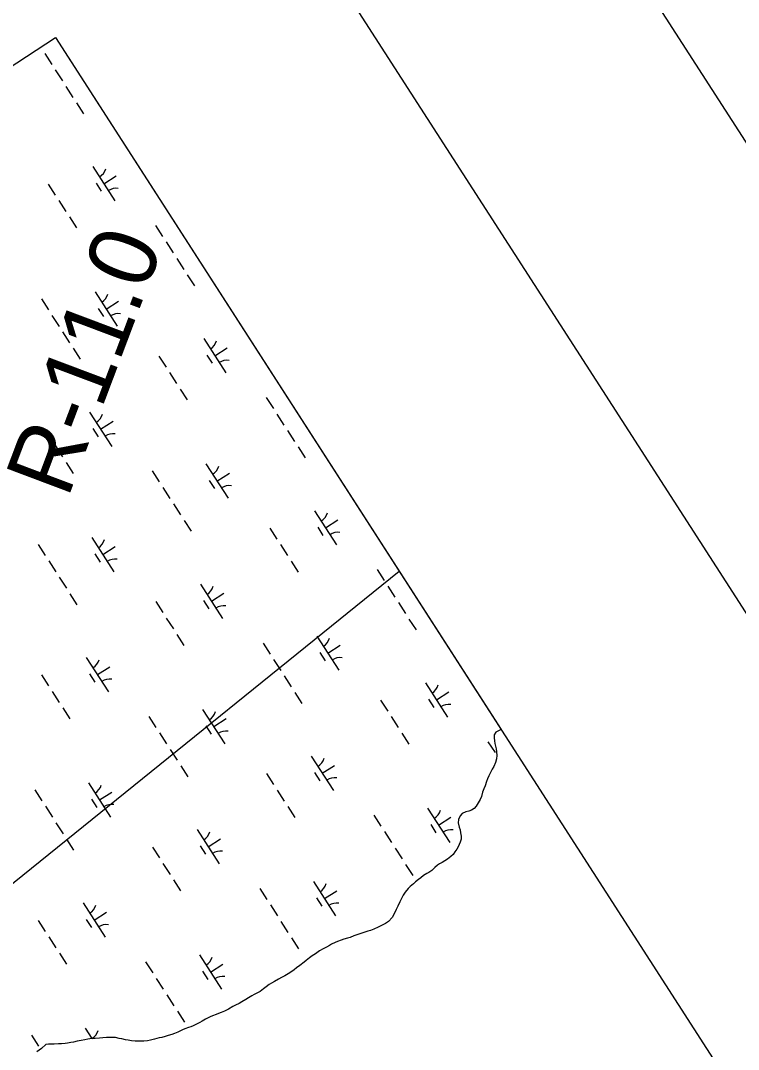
# Model space of a CAD drawing. Extents: x 3937982 to 3958556, y 219448 to 241894.
# Drawn here: x 3948955 to 3949835, y 238273 to 239535 of the extents above; entities that cross this region are included whole.
import ezdxf

# ---------------------------------------------------------------- set-up
doc = ezdxf.new("R2010")
doc.units = 0
for name, color, linetype in [('G-ANNO-NPLT', 7, 'Continuous'), ('V-ANNO-SYMB', 7, 'Continuous'), ('V-GRID-FRAM', 7, 'Continuous'), ('V-RIVR-RANG-IDEN', 7, 'Continuous'), ('V-TOPO-SHOR', 7, 'Continuous'), ('V-UTIL-LINE', 7, 'Continuous'), ('V-WETL-SWMP', 7, 'Continuous')]:
    doc.layers.add(name, color=color, linetype=linetype)

msp = doc.modelspace()

# ---------------------------------------------------------------- linework, layer by layer
at = {"layer": 'G-ANNO-NPLT'}
msp.add_lwpolyline([(3938227.293, 235108.722), (3948150.136, 219692.877), (3958310.581, 226232.933), (3948387.738, 241648.778)], close=True, dxfattribs=at)
at = {"layer": 'V-ANNO-SYMB'}
msp.add_lwpolyline([(3939234.332, 234121.63), (3948187.407, 220212.388), (3957822.273, 226414.141), (3948869.197, 240323.382), (3939234.332, 234121.63)], dxfattribs=at)
at = {"layer": 'V-GRID-FRAM'}
msp.add_lwpolyline([(3948998.173, 239513.74), (3957109.469, 226912.286), (3949780.097, 222173.81), (3941699.799, 234772.334), (3948998.173, 239513.74)], dxfattribs=at)
at = {"layer": 'V-TOPO-SHOR'}
for points in [[(3949544.286, 238665.316), (3949541.798, 238663.949), (3949538.058, 238661.674), (3949535.78, 238658.665), (3949535.858, 238654.926), (3949536.184, 238651.024), (3949536.587, 238648.016), (3949537.319, 238644.681), (3949538.211, 238641.347), (3949538.861, 238637.933), (3949539.102, 238633.055), (3949538.695, 238629.072), (3949537.636, 238624.681), (3949535.357, 238619.884), (3949533.323, 238616.552), (3949531.451, 238612.407), (3949529.256, 238608.344), (3949527.707, 238604.522), (3949526.569, 238601.514), (3949524.615, 238595.904), (3949523.232, 238592.328)], [(3949523.232, 238592.328), (3949521.604, 238588.183), (3949520.138, 238582.899), (3949518.674, 238579.078), (3949516.314, 238575.015), (3949513.873, 238571.111), (3949511.352, 238568.348), (3949508.018, 238566.237), (3949504.684, 238564.936), (3949501.188, 238563.964), (3949496.633, 238561.932), (3949494.194, 238559.169), (3949492.24, 238554.698), (3949491.669, 238550.471), (3949492.967, 238545.429), (3949493.942, 238542.095), (3949494.755, 238538.273), (3949495.419, 238534.468), (3949495.4, 238530.696), (3949494.1, 238527.038), (3949492.959, 238524.112), (3949491.738, 238521.349), (3949489.866, 238518.179), (3949487.753, 238515.008), (3949485.394, 238511.92), (3949482.791, 238509.481), (3949478.561, 238506.23), (3949475.553, 238504.119), (3949471.893, 238502.087), (3949468.803, 238500.381), (3949466.364, 238498.593), (3949462.947, 238495.749), (3949459.288, 238492.337), (3949455.872, 238489.736), (3949453.189, 238488.356), (3949449.203, 238485.916), (3949445.867, 238483.154), (3949443.102, 238481.042), (3949439.443, 238478.116), (3949436.76, 238475.922), (3949433.018, 238472.672), (3949430.333, 238469.989), (3949426.755, 238465.682), (3949424.396, 238462.024), (3949421.873, 238457.066), (3949420.247, 238453.896), (3949417.885, 238448.612), (3949415.77, 238444.303), (3949412.515, 238437.557), (3949410.807, 238434.712), (3949406.414, 238429.51), (3949402.675, 238427.235), (3949398.446, 238424.962), (3949393.647, 238422.768), (3949388.443, 238420.331), (3949384.132, 238418.707), (3949380.962, 238417.814), (3949376.245, 238416.19), (3949372.344, 238414.89), (3949367.302, 238413.266), (3949363.724, 238411.967), (3949359.333, 238410.179), (3949356.243, 238409.286), (3949351.526, 238407.826), (3949348.112, 238406.689), (3949343.965, 238405.063), (3949340.954, 238403.765), (3949336.645, 238401.653), (3949333.88, 238400.189), (3949330.464, 238398.241), (3949326.399, 238395.966), (3949321.926, 238393.527), (3949316.884, 238390.115), (3949312.573, 238387.352), (3949309.565, 238385.079), (3949305.417, 238381.909), (3949302.814, 238379.795), (3949297.61, 238375.734), (3949293.707, 238372.807), (3949290.614, 238370.45), (3949286.549, 238367.446), (3949283.377, 238365.25), (3949279.23, 238363.139), (3949275.082, 238360.863), (3949271.586, 238358.914), (3949266.706, 238356.233), (3949263.046, 238354.201), (3949260.202, 238352.495), (3949256.296, 238349.489), (3949253.126, 238347.052), (3949248.897, 238343.881), (3949245.886, 238342.257), (3949241.741, 238339.982), (3949238.974, 238338.358), (3949234.745, 238335.839), (3949231.413, 238333.807), (3949226.696, 238331.208), (3949223.198, 238329.259), (3949218.646, 238326.822), (3949215.555, 238325.198), (3949210.105, 238322.109)], [(3949210.105, 238322.109), (3949205.471, 238319.754), (3949201.242, 238317.966), (3949198.151, 238316.991), (3949195.225, 238315.693), (3949190.672, 238313.825), (3949187.907, 238312.606), (3949181.97, 238309.682), (3949177.823, 238307.325), (3949174.976, 238305.782), (3949170.911, 238303.671), (3949167.007, 238301.639), (3949164.243, 238300.421), (3949161.07, 238299.446), (3949156.761, 238297.904), (3949153.917, 238296.685), (3949148.141, 238293.841), (3949144.076, 238292.298), (3949140.662, 238291.08), (3949136.107, 238289.618), (3949132.691, 238288.645), (3949128.464, 238287.508), (3949125.212, 238286.777), (3949119.52, 238285.153), (3949114.64, 238284.098), (3949111.144, 238283.449), (3949106.348, 238283.046), (3949103.014, 238282.722), (3949099.761, 238282.804), (3949095.942, 238282.806), (3949091.307, 238283.377), (3949087.162, 238283.947), (3949083.99, 238284.68), (3949079.601, 238285.659), (3949076.267, 238286.31), (3949071.796, 238287.205), (3949068.218, 238287.533), (3949063.991, 238287.453), (3949060.577, 238287.291), (3949056.022, 238287.131), (3949051.959, 238286.726), (3949046.673, 238286.322), (3949042.851, 238285.999), (3949037.648, 238285.35), (3949033.99, 238284.539), (3949029.599, 238283.728), (3949024.8, 238282.753), (3949020.248, 238281.78), (3949017.157, 238281.049), (3949012.93, 238280.238), (3949009.84, 238279.832), (3949005.451, 238279.591), (3949001.791, 238279.429), (3948996.425, 238279.025), (3948993.091, 238279.025), (3948989.757, 238279.109), (3948986.343, 238278.786)], [(3948986.343, 238278.786), (3948980.924, 238273.952), (3948975.378, 238269.828)]]:
    msp.add_lwpolyline(points, dxfattribs=at)
at = {"layer": 'V-UTIL-LINE'}
msp.add_lwpolyline([(3947189.215, 237056.732), (3949419.332, 238859.441)], dxfattribs=at)
at = {"layer": 'V-WETL-SWMP'}
for p, q in [((3948664.613, 239297.042), (3948998.173, 239513.74)), ((3948998.173, 239513.74), (3949544.286, 238665.316)), ((3948984.925, 239494.238), (3948993.585, 239480.784)), ((3948997.915, 239474.058), (3949006.575, 239460.604)), ((3949010.905, 239453.877), (3949019.565, 239440.423)), ((3949023.894, 239433.696), (3949032.554, 239420.242)), ((3949044.052, 239355.505), (3949071.114, 239313.462)), ((3949057.583, 239334.484), (3949072.718, 239344.226)), ((3948989.186, 239334.108), (3948997.846, 239320.654)), ((3949047.848, 239335.353), (3949054.343, 239325.262)), ((3949002.176, 239313.927), (3949010.836, 239300.473)), ((3949015.165, 239293.747), (3949023.825, 239280.293)), ((3949120.753, 239283.22), (3949129.413, 239269.766)), ((3949133.743, 239263.039), (3949142.402, 239249.585)), ((3949146.732, 239242.859), (3949155.392, 239229.405)), ((3949159.722, 239222.678), (3949168.382, 239209.224)), ((3949046.75, 239201.785), (3949073.813, 239159.742)), ((3948980.885, 239193.191), (3948989.545, 239179.737)), ((3949060.282, 239180.764), (3949075.417, 239190.506)), ((3948993.875, 239173.01), (3949002.535, 239159.556)), ((3949050.546, 239181.633), (3949057.041, 239171.543)), ((3949006.865, 239152.829), (3949015.525, 239139.375)), ((3949179.88, 239144.487), (3949206.942, 239102.444)), ((3949019.855, 239132.648), (3949028.515, 239119.194)), ((3949125.014, 239123.09), (3949133.673, 239109.636)), ((3949183.676, 239124.334), (3949190.171, 239114.244)), ((3949193.411, 239123.465), (3949208.546, 239133.208)), ((3949138.003, 239102.909), (3949146.663, 239089.455)), ((3949150.993, 239082.728), (3949159.653, 239069.274)), ((3949256.58, 239072.202), (3949265.24, 239058.748)), ((3949040.012, 239054.457), (3949067.075, 239012.414)), ((3949269.57, 239052.021), (3949278.23, 239038.567)), ((3949043.808, 239034.305), (3949050.303, 239024.215)), ((3949053.543, 239033.436), (3949068.679, 239043.178)), ((3948985.146, 239033.06), (3948993.806, 239019.606)), ((3949282.56, 239031.84), (3949291.22, 239018.386)), ((3948998.136, 239012.88), (3949006.796, 238999.426)), ((3949295.55, 239011.66), (3949304.21, 238998.206)), ((3949011.126, 238992.699), (3949019.786, 238979.245)), ((3949182.578, 238990.767), (3949209.641, 238948.724)), ((3949116.713, 238982.172), (3949125.373, 238968.718)), ((3949196.109, 238969.746), (3949211.245, 238979.488)), ((3949129.703, 238961.992), (3949138.363, 238948.538)), ((3949186.374, 238970.615), (3949192.869, 238960.524)), ((3949142.693, 238941.811), (3949151.353, 238928.357)), ((3949315.707, 238933.469), (3949342.77, 238891.425)), ((3949155.683, 238921.63), (3949164.343, 238908.176)), ((3949329.239, 238912.447), (3949344.374, 238922.189)), ((3949260.841, 238912.072), (3949269.501, 238898.618)), ((3949319.503, 238913.316), (3949325.998, 238903.226)), ((3949042.711, 238900.738), (3949069.773, 238858.694)), ((3948976.846, 238892.143), (3948985.506, 238878.689)), ((3949056.242, 238879.716), (3949071.378, 238889.459)), ((3949273.831, 238891.891), (3949282.491, 238878.437)), ((3948989.836, 238871.962), (3948998.496, 238858.508)), ((3949046.507, 238880.585), (3949053.002, 238870.495)), ((3949286.821, 238871.71), (3949295.481, 238858.256)), ((3949392.408, 238861.184), (3949401.068, 238847.73)), ((3949002.826, 238851.781), (3949011.486, 238838.327)), ((3949175.84, 238843.439), (3949202.902, 238801.396)), ((3949189.371, 238822.418), (3949204.507, 238832.16)), ((3949405.398, 238841.003), (3949414.058, 238827.549)), ((3949015.816, 238831.601), (3949024.476, 238818.147)), ((3949120.974, 238822.042), (3949129.634, 238808.588)), ((3949179.636, 238823.287), (3949186.131, 238813.196)), ((3949418.388, 238820.822), (3949427.048, 238807.368)), ((3949133.964, 238801.861), (3949142.624, 238788.407)), ((3949431.378, 238800.641), (3949440.038, 238787.187)), ((3949146.954, 238781.681), (3949155.614, 238768.227)), ((3949252.541, 238771.154), (3949261.201, 238757.7)), ((3949318.406, 238779.749), (3949345.468, 238737.706)), ((3949322.202, 238759.597), (3949328.697, 238749.506)), ((3949331.937, 238758.727), (3949347.073, 238768.47)), ((3949035.973, 238753.41), (3949063.035, 238711.366)), ((3949265.531, 238750.973), (3949274.191, 238737.519)), ((3948981.107, 238732.013), (3948989.767, 238718.559)), ((3949039.769, 238733.257), (3949046.264, 238723.167)), ((3949049.504, 238732.388), (3949064.64, 238742.13)), ((3949278.521, 238730.793), (3949287.181, 238717.339)), ((3949451.535, 238722.45), (3949478.598, 238680.407)), ((3948994.097, 238711.832), (3949002.757, 238698.378)), ((3949291.511, 238710.612), (3949300.171, 238697.158)), ((3949465.066, 238701.429), (3949480.202, 238711.171)), ((3949396.669, 238701.053), (3949405.329, 238687.599)), ((3949455.331, 238702.298), (3949461.826, 238692.208)), ((3949007.087, 238691.651), (3949015.747, 238678.197)), ((3949112.674, 238681.125), (3949121.334, 238667.671)), ((3949178.539, 238689.719), (3949205.601, 238647.676)), ((3949409.659, 238680.873), (3949418.319, 238667.419)), ((3949182.335, 238669.567), (3949188.83, 238659.477)), ((3949192.07, 238668.698), (3949207.206, 238678.44)), ((3949125.664, 238660.944), (3949134.324, 238647.49)), ((3949422.649, 238660.692), (3949431.309, 238647.238)), ((3949538.057, 238661.674), (3949535.78, 238658.666)), ((3949535.78, 238658.666), (3949535.859, 238654.926)), ((3949541.798, 238663.949), (3949538.057, 238661.674)), ((3949544.286, 238665.316), (3949541.798, 238663.949)), ((3949528.236, 238650.165), (3949536.896, 238636.711)), ((3949535.859, 238654.926), (3949536.183, 238651.024)), ((3949536.183, 238651.024), (3949536.588, 238648.015)), ((3949536.588, 238648.015), (3949537.319, 238644.682)), ((3949537.319, 238644.682), (3949538.212, 238641.348)), ((3949138.654, 238640.763), (3949147.314, 238627.309)), ((3949311.668, 238632.421), (3949338.73, 238590.378)), ((3949538.212, 238641.348), (3949538.861, 238637.933)), ((3949539.103, 238633.055), (3949538.694, 238629.071)), ((3949538.861, 238637.933), (3949539.103, 238633.055)), ((3949151.644, 238620.582), (3949160.303, 238607.128)), ((3949325.199, 238611.399), (3949340.335, 238621.142)), ((3949535.357, 238619.885), (3949533.323, 238616.553)), ((3949537.636, 238624.681), (3949535.357, 238619.885)), ((3949538.694, 238629.071), (3949537.636, 238624.681)), ((3949256.802, 238611.024), (3949265.462, 238597.57)), ((3949315.464, 238612.268), (3949321.959, 238602.178)), ((3949529.255, 238608.343), (3949527.708, 238604.522)), ((3949531.452, 238612.407), (3949529.255, 238608.343)), ((3949533.323, 238616.553), (3949531.452, 238612.407)), ((3949038.672, 238599.69), (3949065.734, 238557.647)), ((3949523.232, 238592.329), (3949521.604, 238588.183)), ((3949524.615, 238595.905), (3949523.232, 238592.329)), ((3949526.569, 238601.514), (3949524.615, 238595.905)), ((3949527.708, 238604.522), (3949526.569, 238601.514)), ((3948972.807, 238591.095), (3948981.466, 238577.641)), ((3949052.203, 238578.668), (3949067.338, 238588.411)), ((3949269.792, 238590.843), (3949278.452, 238577.389)), ((3949520.138, 238582.899), (3949518.673, 238579.078)), ((3949521.604, 238588.183), (3949520.138, 238582.899)), ((3948985.796, 238570.914), (3948994.456, 238557.46)), ((3949042.468, 238579.538), (3949048.962, 238569.447)), ((3949282.782, 238570.662), (3949291.442, 238557.208)), ((3949454.234, 238568.731), (3949481.296, 238526.687)), ((3949511.352, 238568.349), (3949508.018, 238566.237)), ((3949513.873, 238571.112), (3949511.352, 238568.349)), ((3949516.314, 238575.014), (3949513.873, 238571.112)), ((3949518.673, 238579.078), (3949516.314, 238575.014)), ((3949388.369, 238560.136), (3949397.029, 238546.682)), ((3949467.765, 238547.709), (3949482.901, 238557.452)), ((3949492.24, 238554.698), (3949491.669, 238550.471)), ((3949494.193, 238559.169), (3949492.24, 238554.698)), ((3949496.633, 238561.932), (3949494.193, 238559.169)), ((3949501.187, 238563.963), (3949496.633, 238561.932)), ((3949504.684, 238564.937), (3949501.187, 238563.963)), ((3949508.018, 238566.237), (3949504.684, 238564.937)), ((3948998.786, 238550.734), (3949007.446, 238537.28)), ((3949171.801, 238542.391), (3949198.863, 238500.348)), ((3949458.03, 238548.578), (3949464.525, 238538.488)), ((3949491.669, 238550.471), (3949492.968, 238545.429)), ((3949492.968, 238545.429), (3949493.942, 238542.095)), ((3949493.942, 238542.095), (3949494.754, 238538.274)), ((3949011.776, 238530.553), (3949020.436, 238517.099)), ((3949185.332, 238521.37), (3949200.467, 238531.112)), ((3949401.359, 238539.955), (3949410.019, 238526.501)), ((3949495.401, 238530.696), (3949494.099, 238527.038)), ((3949494.754, 238538.274), (3949495.419, 238534.469)), ((3949495.419, 238534.469), (3949495.401, 238530.696)), ((3949116.935, 238520.994), (3949125.595, 238507.54)), ((3949175.597, 238522.239), (3949182.092, 238512.149)), ((3949414.349, 238519.774), (3949423.009, 238506.32)), ((3949489.867, 238518.178), (3949487.752, 238515.008)), ((3949491.739, 238521.348), (3949489.867, 238518.178)), ((3949492.959, 238524.112), (3949491.739, 238521.348)), ((3949494.099, 238527.038), (3949492.959, 238524.112)), ((3949475.552, 238504.118), (3949471.893, 238502.087)), ((3949478.561, 238506.231), (3949475.552, 238504.118)), ((3949482.79, 238509.481), (3949478.561, 238506.231)), ((3949485.393, 238511.919), (3949482.79, 238509.481)), ((3949487.752, 238515.008), (3949485.393, 238511.919)), ((3949129.925, 238500.814), (3949138.585, 238487.36)), ((3949427.339, 238499.594), (3949435.999, 238486.14)), ((3949459.287, 238492.336), (3949455.871, 238489.736)), ((3949462.947, 238495.749), (3949459.287, 238492.336)), ((3949466.363, 238498.594), (3949462.947, 238495.749)), ((3949468.803, 238500.381), (3949466.363, 238498.594)), ((3949471.893, 238502.087), (3949468.803, 238500.381)), ((3949142.915, 238480.633), (3949151.574, 238467.179)), ((3949314.367, 238478.701), (3949341.429, 238436.658)), ((3949443.103, 238481.042), (3949439.443, 238478.116)), ((3949445.868, 238483.154), (3949443.103, 238481.042)), ((3949449.203, 238485.917), (3949445.868, 238483.154)), ((3949453.188, 238488.355), (3949449.203, 238485.917)), ((3949455.871, 238489.736), (3949453.188, 238488.355)), ((3949248.502, 238470.106), (3949257.162, 238456.652)), ((3949327.898, 238457.68), (3949343.033, 238467.422)), ((3949430.334, 238469.99), (3949426.755, 238465.682)), ((3949433.018, 238472.672), (3949430.334, 238469.99)), ((3949436.759, 238475.922), (3949433.018, 238472.672)), ((3949439.443, 238478.116), (3949436.759, 238475.922)), ((3949318.163, 238458.549), (3949324.658, 238448.458)), ((3949420.246, 238453.896), (3949417.886, 238448.612)), ((3949421.873, 238457.066), (3949420.246, 238453.896)), ((3949424.396, 238462.025), (3949421.873, 238457.066)), ((3949426.755, 238465.682), (3949424.396, 238462.025)), ((3949031.934, 238452.362), (3949058.996, 238410.319)), ((3949045.465, 238431.34), (3949060.6, 238441.083)), ((3949261.492, 238449.926), (3949270.151, 238436.472)), ((3949415.77, 238444.304), (3949412.516, 238437.557)), ((3949417.886, 238448.612), (3949415.77, 238444.304)), ((3948977.067, 238430.965), (3948985.727, 238417.511)), ((3949035.729, 238432.209), (3949042.224, 238422.119)), ((3949274.481, 238429.745), (3949283.141, 238416.291)), ((3949406.415, 238429.511), (3949402.674, 238427.236)), ((3949410.807, 238434.712), (3949406.415, 238429.511)), ((3949412.516, 238437.557), (3949410.807, 238434.712)), ((3949376.246, 238416.19), (3949372.343, 238414.89)), ((3949380.962, 238417.814), (3949376.246, 238416.19)), ((3949384.133, 238418.707), (3949380.962, 238417.814)), ((3949388.443, 238420.331), (3949384.133, 238418.707)), ((3949393.647, 238422.768), (3949388.443, 238420.331)), ((3949398.445, 238424.961), (3949393.647, 238422.768)), ((3949402.674, 238427.236), (3949398.445, 238424.961)), ((3948990.057, 238410.784), (3948998.717, 238397.33)), ((3949287.471, 238409.564), (3949296.131, 238396.11)), ((3949340.955, 238403.765), (3949336.646, 238401.653)), ((3949343.964, 238405.064), (3949340.955, 238403.765)), ((3949348.111, 238406.689), (3949343.964, 238405.064)), ((3949351.526, 238407.826), (3949348.111, 238406.689)), ((3949356.243, 238409.287), (3949351.526, 238407.826)), ((3949359.332, 238410.18), (3949356.243, 238409.287)), ((3949363.724, 238411.967), (3949359.332, 238410.18)), ((3949367.301, 238413.266), (3949363.724, 238411.967)), ((3949372.343, 238414.89), (3949367.301, 238413.266)), ((3949003.047, 238390.603), (3949011.707, 238377.149)), ((3949321.926, 238393.528), (3949316.884, 238390.116)), ((3949326.399, 238395.966), (3949321.926, 238393.528)), ((3949330.465, 238398.241), (3949326.399, 238395.966)), ((3949333.881, 238400.19), (3949330.465, 238398.241)), ((3949336.646, 238401.653), (3949333.881, 238400.19)), ((3949108.634, 238380.077), (3949117.294, 238366.623)), ((3949174.499, 238388.672), (3949201.562, 238346.628)), ((3949302.815, 238379.796), (3949297.61, 238375.733)), ((3949305.417, 238381.909), (3949302.815, 238379.796)), ((3949309.565, 238385.078), (3949305.417, 238381.909)), ((3949312.574, 238387.353), (3949309.565, 238385.078)), ((3949316.884, 238390.116), (3949312.574, 238387.353)), ((3949178.295, 238368.519), (3949184.79, 238358.429)), ((3949188.031, 238367.65), (3949203.166, 238377.392)), ((3949283.377, 238365.251), (3949279.23, 238363.139)), ((3949286.549, 238367.445), (3949283.377, 238365.251)), ((3949290.615, 238370.451), (3949286.549, 238367.445)), ((3949293.706, 238372.808), (3949290.615, 238370.451)), ((3949297.61, 238375.733), (3949293.706, 238372.808)), ((3949121.624, 238359.896), (3949130.284, 238346.442)), ((3949263.047, 238354.202), (3949260.201, 238352.496)), ((3949266.707, 238356.233), (3949263.047, 238354.202)), ((3949271.586, 238358.914), (3949266.707, 238356.233)), ((3949275.083, 238360.864), (3949271.586, 238358.914)), ((3949279.23, 238363.139), (3949275.083, 238360.864)), ((3949241.74, 238339.983), (3949238.975, 238338.358)), ((3949245.887, 238342.258), (3949241.74, 238339.983)), ((3949248.896, 238343.882), (3949245.887, 238342.258)), ((3949253.125, 238347.052), (3949248.896, 238343.882)), ((3949256.297, 238349.489), (3949253.125, 238347.052)), ((3949260.201, 238352.496), (3949256.297, 238349.489)), ((3949134.614, 238339.715), (3949143.274, 238326.261)), ((3949223.199, 238329.259), (3949218.645, 238326.821)), ((3949226.696, 238331.208), (3949223.199, 238329.259)), ((3949231.412, 238333.808), (3949226.696, 238331.208)), ((3949234.746, 238335.839), (3949231.412, 238333.808)), ((3949238.975, 238338.358), (3949234.746, 238335.839)), ((3949147.604, 238319.535), (3949156.264, 238306.081)), ((3949195.225, 238315.692), (3949190.671, 238313.824)), ((3949198.152, 238316.992), (3949195.225, 238315.692)), ((3949201.242, 238317.966), (3949198.152, 238316.992)), ((3949205.471, 238319.753), (3949201.242, 238317.966)), ((3949210.106, 238322.109), (3949205.471, 238319.753)), ((3949215.555, 238325.197), (3949210.106, 238322.109)), ((3949218.645, 238326.821), (3949215.555, 238325.197)), ((3949170.911, 238303.67), (3949167.007, 238301.639)), ((3949174.977, 238305.782), (3949170.911, 238303.67)), ((3949177.823, 238307.325), (3949174.977, 238305.782)), ((3949181.97, 238309.681), (3949177.823, 238307.325)), ((3949187.907, 238312.606), (3949181.97, 238309.681)), ((3949190.671, 238313.824), (3949187.907, 238312.606)), ((3948968.767, 238290.047), (3948977.427, 238276.593)), ((3949034.632, 238298.642), (3949042.777, 238285.989)), ((3949136.107, 238289.618), (3949132.692, 238288.644)), ((3949140.661, 238291.08), (3949136.107, 238289.618)), ((3949144.076, 238292.298), (3949140.661, 238291.08)), ((3949148.142, 238293.841), (3949144.076, 238292.298)), ((3949153.916, 238296.685), (3949148.142, 238293.841)), ((3949156.762, 238297.903), (3949153.916, 238296.685)), ((3949161.071, 238299.446), (3949156.762, 238297.903)), ((3949164.242, 238300.42), (3949161.071, 238299.446)), ((3949167.007, 238301.639), (3949164.242, 238300.42)), ((3948986.343, 238278.785), (3948980.925, 238273.952)), ((3948989.758, 238279.109), (3948986.343, 238278.785)), ((3948993.092, 238279.026), (3948989.758, 238279.109)), ((3948996.425, 238279.025), (3948993.092, 238279.026)), ((3949001.791, 238279.429), (3948996.425, 238279.025)), ((3949005.45, 238279.59), (3949001.791, 238279.429)), ((3949009.84, 238279.833), (3949005.45, 238279.59)), ((3949012.93, 238280.238), (3949009.84, 238279.833)), ((3949017.158, 238281.049), (3949012.93, 238280.238)), ((3949020.248, 238281.78), (3949017.158, 238281.049)), ((3949024.801, 238282.753), (3949020.248, 238281.78)), ((3949029.599, 238283.727), (3949024.801, 238282.753)), ((3949033.989, 238284.538), (3949029.599, 238283.727)), ((3949037.648, 238285.35), (3949033.989, 238284.538)), ((3949042.852, 238285.998), (3949037.648, 238285.35)), ((3949046.673, 238286.322), (3949042.852, 238285.998)), ((3949051.958, 238286.726), (3949046.673, 238286.322)), ((3949056.023, 238287.131), (3949051.958, 238286.726)), ((3949060.576, 238287.292), (3949056.023, 238287.131)), ((3949063.991, 238287.453), (3949060.576, 238287.292)), ((3949068.219, 238287.532), (3949063.991, 238287.453)), ((3949071.796, 238287.206), (3949068.219, 238287.532)), ((3949076.267, 238286.31), (3949071.796, 238287.206)), ((3949079.6, 238285.658), (3949076.267, 238286.31)), ((3949083.99, 238284.68), (3949079.6, 238285.658)), ((3949087.161, 238283.947), (3949083.99, 238284.68)), ((3949091.307, 238283.377), (3949087.161, 238283.947)), ((3949095.941, 238282.806), (3949091.307, 238283.377)), ((3949099.762, 238282.804), (3949095.941, 238282.806)), ((3949103.014, 238282.721), (3949099.762, 238282.804)), ((3949106.348, 238283.045), (3949103.014, 238282.721)), ((3949111.145, 238283.45), (3949106.348, 238283.045)), ((3949114.641, 238284.099), (3949111.145, 238283.45)), ((3949119.52, 238285.154), (3949114.641, 238284.099)), ((3949125.212, 238286.777), (3949119.52, 238285.154)), ((3949128.464, 238287.508), (3949125.212, 238286.777)), ((3949132.692, 238288.644), (3949128.464, 238287.508)), ((3948980.925, 238273.952), (3948975.379, 238269.828))]:
    msp.add_line(p, q, dxfattribs=at)
for centre, start, end in [((3949042.833, 239357.838), 301.99668, 343.540338), ((3949072.733, 239311.386), 81.996677, 123.540335), ((3949045.531, 239204.118), 301.99668, 343.540338), ((3949075.431, 239157.666), 81.996677, 123.540335), ((3949178.66, 239146.82), 301.99668, 343.540338), ((3949208.56, 239100.368), 81.996677, 123.540335), ((3949038.793, 239056.79), 301.99668, 343.540338), ((3949068.693, 239010.338), 81.996677, 123.540335), ((3949181.359, 238993.1), 301.99668, 343.540338), ((3949211.259, 238946.648), 81.996677, 123.540335), ((3949314.488, 238935.801), 301.99668, 343.540338), ((3949041.492, 238903.07), 301.99668, 343.540338), ((3949344.388, 238889.35), 81.996677, 123.540335), ((3949071.392, 238856.619), 81.996677, 123.540335), ((3949174.621, 238845.772), 301.99668, 343.540338), ((3949204.521, 238799.32), 81.996677, 123.540335), ((3949317.187, 238782.082), 301.99668, 343.540338), ((3949034.754, 238755.742), 301.99668, 343.540338), ((3949347.087, 238735.63), 81.996677, 123.540335), ((3949064.654, 238709.291), 81.996677, 123.540335), ((3949450.316, 238724.783), 301.99668, 343.540338), ((3949480.216, 238678.331), 81.996677, 123.540335), ((3949177.32, 238692.052), 301.99668, 343.540338), ((3949207.22, 238645.6), 81.996677, 123.540335), ((3949310.449, 238634.754), 301.99668, 343.540338), ((3949340.349, 238588.302), 81.996677, 123.540335), ((3949037.452, 238602.023), 301.99668, 343.540338), ((3949067.352, 238555.571), 81.996677, 123.540335), ((3949453.015, 238571.063), 301.99668, 343.540338), ((3949482.915, 238524.612), 81.996677, 123.540335), ((3949170.582, 238544.724), 301.99668, 343.540338), ((3949200.482, 238498.272), 81.996677, 123.540335), ((3949313.147, 238481.034), 301.99668, 343.540338), ((3949030.714, 238454.695), 301.99668, 343.540338), ((3949343.047, 238434.582), 81.996677, 123.540335), ((3949060.614, 238408.243), 81.996677, 123.540335), ((3949173.28, 238391.004), 301.99668, 343.540338), ((3949203.18, 238344.553), 81.996677, 123.540335), ((3949033.413, 238300.975), 301.99668, 343.540338)]:
    msp.add_arc(centre, 17.623, start, end, dxfattribs=at)

# ---------------------------------------------------------------- texts
at = {"layer": 'V-RIVR-RANG-IDEN'}
msp.add_text('R-11.0', height=83, rotation=69.348155, dxfattribs=at).set_placement((3949013.084, 238947.321))

doc.saveas('drawing.dxf')
